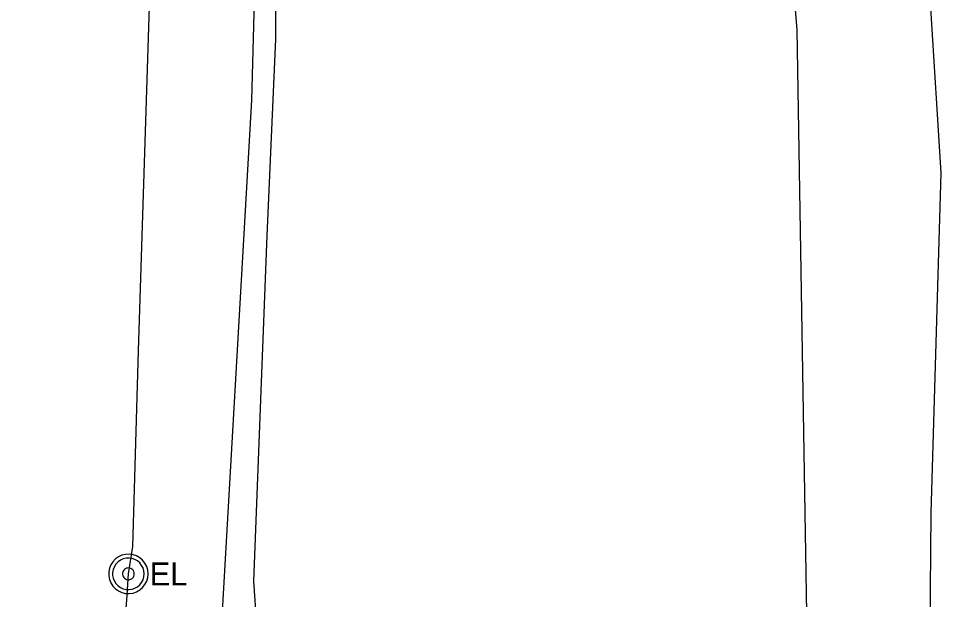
# Model space of a CAD drawing. Extents: x 600849 to 606371, y 330010 to 403088.
# Drawn here: x 604853 to 605009, y 333164.7 to 333261.8 of the extents above; entities that cross this region are included whole.
import ezdxf

# ---------------------------------------------------------------- set-up
doc = ezdxf.new("R2010")
doc.units = 0
for name, color, linetype in [('E_FTMS_Conduit', 7, 'Continuous'), ('E_LTG_CID', 7, 'Continuous'), ('E_UTL_E', 7, 'Continuous'), ('E_UTL_E_UG', 7, 'Continuous'), ('E_UTL_SAN_UG_MMSD', 7, 'Continuous')]:
    doc.layers.add(name, color=color, linetype=linetype)

msp = doc.modelspace()

# ---------------------------------------------------------------- linework, layer by layer
at = {"layer": 'E_FTMS_Conduit'}
msp.add_lwpolyline([(604834.27, 332793.51), (604834.27, 332793.51), (604837.8, 332828.79), (604843.62, 332859.54), (604848.45, 332908.55), (604857.59, 332953.99), (604870.57, 332999.81), (604881.56, 333070.85), (604883.3, 333104.02), (604886.34, 333150.08), (604892.01, 333248.16), (604893.18, 333291.76), (604894.37, 333357.39), (604896.64, 333466.11)], dxfattribs=at)
at = {"layer": 'E_LTG_CID'}
for points in [[(604879.6, 332255.02), (604881.21, 332520.43), (604882.73, 332780.27), (604878.2, 332790.52), (604877.91, 332791.78), (604881.34, 332802.26), (604883.13, 332854.03), (604882.52, 332888.97), (604884.51, 332915.54), (604885.08, 332965.87), (604885.55, 333001.94), (604887.55, 333053.11), (604887.38, 333057.43), (604890.09, 333114.03), (604893.58, 333149.05), (604892.31, 333167.75), (604894.55, 333225.52), (604896.01, 333258.34), (604895.95, 333311.87), (604895.91, 333311.87), (604896.37, 333313.71), (604895.92, 333323.72), (604897.23, 333357.63), (604900.28, 333466.82)], [(605004.43, 333142.5), (605005.3, 333147), (605005.59, 333179.13), (605007.26, 333236.01), (605005.55, 333263.51), (605008.97, 333290.48), (605007.96, 333305.22)]]:
    msp.add_lwpolyline(points, dxfattribs=at)
at = {"layer": 'E_UTL_E'}
for points in [[(604874.64, 333168.95), (604874.58, 333169.58), (604874.41, 333170.18), (604874.12, 333170.74), (604873.73, 333171.23), (604873.26, 333171.64), (604872.71, 333171.96), (604872.12, 333172.16), (604871.5, 333172.25), (604870.87, 333172.22), (604870.26, 333172.07), (604869.69, 333171.81), (604869.18, 333171.45), (604868.75, 333170.99), (604868.41, 333170.47), (604868.18, 333169.88), (604868.06, 333169.27), (604868.06, 333168.64), (604868.18, 333168.03), (604868.41, 333167.44), (604868.75, 333166.91), (604869.18, 333166.46), (604869.69, 333166.1), (604870.26, 333165.84), (604870.87, 333165.69), (604871.5, 333165.66), (604872.12, 333165.75), (604872.71, 333165.95), (604873.26, 333166.27), (604873.73, 333166.68), (604874.12, 333167.17), (604874.41, 333167.73), (604874.58, 333168.33), (604874.64, 333168.95)], [(604874.64, 333168.95), (604874.58, 333169.58), (604874.41, 333170.18), (604874.12, 333170.74), (604873.73, 333171.23), (604873.26, 333171.64), (604872.71, 333171.96), (604872.12, 333172.16), (604871.5, 333172.25), (604870.87, 333172.22), (604870.26, 333172.07), (604869.69, 333171.81), (604869.18, 333171.45), (604868.75, 333170.99), (604868.41, 333170.47), (604868.18, 333169.88), (604868.06, 333169.27), (604868.06, 333168.64), (604868.18, 333168.03), (604868.41, 333167.44), (604868.75, 333166.91), (604869.18, 333166.46), (604869.69, 333166.1), (604870.26, 333165.84), (604870.87, 333165.69), (604871.5, 333165.66), (604872.12, 333165.75), (604872.71, 333165.95), (604873.26, 333166.27), (604873.73, 333166.68), (604874.12, 333167.17), (604874.41, 333167.73), (604874.58, 333168.33), (604874.64, 333168.95)], [(604873.98, 333168.95), (604873.93, 333169.45), (604873.79, 333169.94), (604873.56, 333170.38), (604873.25, 333170.78), (604872.87, 333171.11), (604872.44, 333171.36), (604871.96, 333171.52), (604871.47, 333171.59), (604870.97, 333171.57), (604870.48, 333171.45), (604870.02, 333171.24), (604869.61, 333170.95), (604869.27, 333170.59), (604869, 333170.16), (604868.81, 333169.7), (604868.71, 333169.21), (604868.71, 333168.7), (604868.81, 333168.21), (604869, 333167.75), (604869.27, 333167.32), (604869.61, 333166.96), (604870.02, 333166.67), (604870.48, 333166.46), (604870.97, 333166.34), (604871.47, 333166.32), (604871.96, 333166.39), (604872.44, 333166.55), (604872.87, 333166.8), (604873.25, 333167.13), (604873.56, 333167.53), (604873.79, 333167.97), (604873.93, 333168.46), (604873.98, 333168.95)], [(604873.98, 333168.95), (604873.93, 333169.45), (604873.79, 333169.94), (604873.56, 333170.38), (604873.25, 333170.78), (604872.87, 333171.11), (604872.44, 333171.36), (604871.96, 333171.52), (604871.47, 333171.59), (604870.97, 333171.57), (604870.48, 333171.45), (604870.02, 333171.24), (604869.61, 333170.95), (604869.27, 333170.59), (604869, 333170.16), (604868.81, 333169.7), (604868.71, 333169.21), (604868.71, 333168.7), (604868.81, 333168.21), (604869, 333167.75), (604869.27, 333167.32), (604869.61, 333166.96), (604870.02, 333166.67), (604870.48, 333166.46), (604870.97, 333166.34), (604871.47, 333166.32), (604871.96, 333166.39), (604872.44, 333166.55), (604872.87, 333166.8), (604873.25, 333167.13), (604873.56, 333167.53), (604873.79, 333167.97), (604873.93, 333168.46), (604873.98, 333168.95)], [(604872.33, 333168.95), (604872.31, 333169.14), (604872.26, 333169.32), (604872.17, 333169.49), (604872.06, 333169.64), (604871.92, 333169.76), (604871.75, 333169.86), (604871.58, 333169.92), (604871.39, 333169.94), (604871.2, 333169.93), (604871.02, 333169.89), (604870.85, 333169.81), (604870.69, 333169.7), (604870.56, 333169.57), (604870.46, 333169.41), (604870.39, 333169.23), (604870.36, 333169.05), (604870.36, 333168.86), (604870.39, 333168.68), (604870.46, 333168.5), (604870.56, 333168.34), (604870.69, 333168.21), (604870.85, 333168.1), (604871.02, 333168.02), (604871.2, 333167.97), (604871.39, 333167.97), (604871.58, 333167.99), (604871.75, 333168.05), (604871.92, 333168.15), (604872.06, 333168.27), (604872.17, 333168.42), (604872.26, 333168.59), (604872.31, 333168.77), (604872.33, 333168.95)], [(604872.33, 333168.95), (604872.31, 333169.14), (604872.26, 333169.32), (604872.17, 333169.49), (604872.06, 333169.64), (604871.92, 333169.76), (604871.75, 333169.86), (604871.58, 333169.92), (604871.39, 333169.94), (604871.2, 333169.93), (604871.02, 333169.89), (604870.85, 333169.81), (604870.69, 333169.7), (604870.56, 333169.57), (604870.46, 333169.41), (604870.39, 333169.23), (604870.36, 333169.05), (604870.36, 333168.86), (604870.39, 333168.68), (604870.46, 333168.5), (604870.56, 333168.34), (604870.69, 333168.21), (604870.85, 333168.1), (604871.02, 333168.02), (604871.2, 333167.97), (604871.39, 333167.97), (604871.58, 333167.99), (604871.75, 333168.05), (604871.92, 333168.15), (604872.06, 333168.27), (604872.17, 333168.42), (604872.26, 333168.59), (604872.31, 333168.77), (604872.33, 333168.95)]]:
    msp.add_lwpolyline(points, dxfattribs=at)
at = {"layer": 'E_UTL_E_UG'}
msp.add_lwpolyline([(604807.11, 332738.59), (604807.78, 332750.65), (604807.96, 332775.5), (604808.38, 332791.31), (604815.08, 332849.74), (604822.32, 332885.57), (604833.34, 332928.58), (604839.6, 332951.01), (604848.87, 332992.8), (604856.97, 333034.28), (604864.88, 333090.5), (604871.07, 333164.58), (604871.07, 333164.57), (604871.34, 333168.95), (604872.08, 333173.54), (604873.02, 333206.22), (604875.47, 333283.07), (604876.52, 333351.85), (604877.02, 333463.99)], dxfattribs=at)
at = {"layer": 'E_UTL_SAN_UG_MMSD'}
msp.add_lwpolyline([(604992.09, 332721.29), (604983.2, 333259.95), (604978.83, 333311.92)], dxfattribs=at)

# ---------------------------------------------------------------- texts
at = {"layer": 'E_UTL_E'}
msp.add_text('EL', height=3.849, dxfattribs=at).set_placement((604874.91, 333167.01))
msp.add_text('EL', height=3.849, dxfattribs=at).set_placement((604874.91, 333167.01))

doc.saveas('drawing.dxf')
